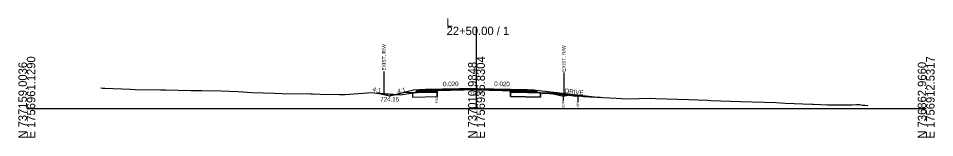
# Model space of a CAD drawing. Extents: x -26 to 4303, y -10 to 9577.
# Drawn here: x 997.2 to 1302.8, y 2490.3 to 2530.2 of the extents above; entities that cross this region are included whole.
import ezdxf

# ---------------------------------------------------------------- set-up
doc = ezdxf.new("R2010")
doc.units = 0
for name, color, linetype in [('Exist CMT Pavement', 7, 'Continuous'), ('Old_Level_2', 7, 'Continuous'), ('Pattern 1', 7, 'Continuous'), ('Prop CMT Conc Surface', 7, 'Continuous'), ('Prop CMT Concrete Structures', 7, 'Continuous'), ('Prop CMT Pvmt Course 1', 7, 'Continuous'), ('Prop CMT Pvmt Course 1 CG', 7, 'Continuous'), ('Prop CMT Pvmt Course 2', 7, 'Continuous'), ('Prop CMT Pvmt Course 2 Wedge', 7, 'Continuous'), ('Prop CMT Pvmt Course 3', 7, 'Continuous'), ('Prop CMT Pvmt Surface', 7, 'Continuous'), ('Prop CMT Pvmt Surface Shoulder', 7, 'Continuous'), ('Prop CMT Pvmt Wedge Surface 1', 7, 'Continuous'), ('Prop CMT Pvmt Wedge Surface 2', 7, 'Continuous'), ('Prop CMT Pvmt Wedge Surface 3', 7, 'Continuous'), ('Prop CMT Shld Paved Course 1', 7, 'Continuous'), ('Prop CMT Shld Paved Course 2', 7, 'Continuous'), ('Prop CMT Shld Paved Course 3', 7, 'Continuous'), ('Prop CMT Slope Grass', 7, 'Continuous'), ('Prop CMT Subgrade Earthwork', 7, 'Continuous'), ('Prop Road Sect_ Recs - UC Shallow (Outline)', 7, 'Continuous'), ('Prop Shade Light', 7, 'Continuous'), ('Prop XS DDE Elevations', 7, 'Continuous'), ('Prop XS Ditch Standard Text', 7, 'Continuous'), ('Prop XS Hydro Elevations', 7, 'Continuous'), ('Prop XS SE Text', 7, 'Continuous'), ('Prop XS Side Slope Text', 7, 'Continuous'), ('Prop XS Wedging', 7, 'Continuous')]:
    doc.layers.add(name, color=color, linetype=linetype)

msp = doc.modelspace()

# ---------------------------------------------------------------- linework, layer by layer
at = {"layer": 'Exist CMT Pavement'}
for points in [[(1150, 2506.69), (1133, 2506.35)], [(1150, 2506.69), (1167, 2506.35)]]:
    msp.add_lwpolyline(points, dxfattribs=at)
at = {"layer": 'Old_Level_2'}
for p, q in [((1150, 2500), (1150, 2527.37)), ((1150, 2500), (1150, 2527.37)), ((1000, 2500), (1150, 2500)), ((1000, 2500), (1150, 2500)), ((1150, 2500), (1300, 2500)), ((1150, 2500), (1300, 2500))]:
    msp.add_line(p, q, dxfattribs=at)
at = {"layer": 'Pattern 1'}
for p, q in [((1117.01, 2505.12), (1117.07, 2505.17)), ((1117.6, 2504.98), (1117.76, 2505.14)), ((1118.73, 2504.7), (1119.09, 2505.05)), ((1119.86, 2504.41), (1120.41, 2504.96)), ((1121, 2504.13), (1121.74, 2504.87)), ((1122.88, 2504.6), (1123.06, 2504.78)), ((1131.23, 2505.42), (1131.32, 2505.51)), ((1132.67, 2505.45), (1132.93, 2505.71)), ((1134.12, 2505.48), (1134.55, 2505.9)), ((1135.56, 2505.5), (1136.16, 2506.1)), ((1162.12, 2505.55), (1162.53, 2505.96)), ((1163.51, 2505.52), (1163.73, 2505.75)), ((1164.89, 2505.5), (1165.08, 2505.68)), ((1166.28, 2505.47), (1166.41, 2505.6)), ((1167.66, 2505.44), (1167.74, 2505.52)), ((1169.05, 2505.41), (1169.07, 2505.44)), ((1176.66, 2504.71), (1176.81, 2504.87)), ((1177.79, 2504.43), (1178.1, 2504.74)), ((1178.92, 2504.15), (1179.39, 2504.61))]:
    msp.add_line(p, q, dxfattribs=at)
for points in [[(1123.5, 2504.75), (1121, 2504.13), (1116.67, 2505.21), (1119.43, 2505.03), (1122.27, 2504.84)], [(1137, 2505.53), (1137.01, 2506.2), (1134.96, 2505.95), (1132.29, 2505.63), (1131.12, 2505.48), (1130.44, 2505.4)], [(1161.39, 2505.57), (1169.6, 2505.4), (1167.39, 2505.54), (1165.29, 2505.67), (1164.25, 2505.71), (1163.66, 2505.76), (1162.83, 2505.93), (1161.39, 2506.09)], [(1179, 2504.13), (1180.49, 2504.5), (1177.24, 2504.83), (1175.61, 2504.98)]]:
    msp.add_lwpolyline(points, close=True, dxfattribs=at)
at = {"layer": 'Prop CMT Conc Surface'}
for points in [[(1136.8, 2506.18), (1133, 2506.1)], [(1133, 2506.1), (1133, 2505.89)], [(1133, 2505.89), (1136.8, 2505.97)], [(1136.8, 2505.97), (1136.8, 2506.18)], [(1161.18, 2506.01), (1161.18, 2506.22)], [(1161.18, 2506.22), (1167, 2506.1)], [(1167, 2505.89), (1161.18, 2506.01)], [(1167, 2506.1), (1167, 2505.89)]]:
    msp.add_lwpolyline(points, dxfattribs=at)
at = {"layer": 'Prop CMT Concrete Structures'}
for points in [[(1133, 2506.1), (1133, 2506.35)], [(1136.8, 2506.18), (1133, 2506.1)], [(1150, 2506.56), (1136.8, 2506.3)], [(1136.8, 2506.3), (1136.8, 2506.18)], [(1150, 2506.56), (1161.18, 2506.34)], [(1161.18, 2506.34), (1161.18, 2506.22)], [(1161.18, 2506.22), (1167, 2506.1)], [(1167, 2506.1), (1167, 2506.35)]]:
    msp.add_lwpolyline(points, dxfattribs=at)
at = {"layer": 'Prop CMT Pvmt Course 1'}
for points in [[(1136.8, 2505.97), (1133, 2505.89)], [(1133, 2505.89), (1133, 2505.56)], [(1133, 2505.56), (1136.8, 2505.63)], [(1136.8, 2505.63), (1136.8, 2505.97)], [(1161.18, 2506.01), (1167, 2505.89)], [(1161.18, 2505.67), (1161.18, 2506.01)], [(1167, 2505.56), (1161.18, 2505.67)], [(1167, 2505.89), (1167, 2505.56)]]:
    msp.add_lwpolyline(points, dxfattribs=at)
at = {"layer": 'Prop CMT Pvmt Course 2'}
for points in [[(1133, 2506.35), (1131, 2506.31), (1130.74, 2506.05)], [(1130.74, 2506.05), (1133, 2506.1)], [(1133, 2506.1), (1133, 2506.35)], [(1167, 2506.35), (1169, 2506.31), (1169.26, 2506.05)], [(1167, 2506.1), (1167, 2506.35)], [(1169.26, 2506.05), (1167, 2506.1)]]:
    msp.add_lwpolyline(points, dxfattribs=at)
at = {"layer": 'Prop CMT Pvmt Course 2 Wedge'}
msp.add_line((1169, 2506.31), (1191.24, 2503.78), dxfattribs=at)
msp.add_lwpolyline([(1131, 2506.31), (1129, 2506.15), (1121, 2504.15), (1116.86, 2505.19)], dxfattribs=at)
at = {"layer": 'Prop CMT Pvmt Course 3'}
for points in [[(1133, 2506.1), (1130.74, 2506.05), (1130.53, 2505.84)], [(1130.53, 2505.84), (1133, 2505.89)], [(1133, 2505.89), (1133, 2506.1)], [(1167, 2506.1), (1169.26, 2506.05), (1169.47, 2505.84)], [(1167, 2505.89), (1167, 2506.1)], [(1169.47, 2505.84), (1167, 2505.89)]]:
    msp.add_lwpolyline(points, dxfattribs=at)
at = {"layer": 'Prop CMT Pvmt Surface'}
for points in [[(1150, 2506.44), (1133, 2506.1)], [(1133, 2506.1), (1133, 2506.35)], [(1150, 2506.44), (1167, 2506.1)], [(1167, 2506.1), (1167, 2506.35)]]:
    msp.add_lwpolyline(points, dxfattribs=at)
at = {"layer": 'Prop CMT Pvmt Surface Shoulder'}
for points in [[(1136.8, 2506.2), (1137.07, 2506.24), (1137.48, 2506.25), (1137.71, 2506.26), (1137.93, 2506.27), (1139.52, 2506.29), (1139.6, 2506.29), (1139.88, 2506.29), (1142.13, 2506.33), (1142.91, 2506.34), (1144.66, 2506.37), (1145.94, 2506.38), (1147.2, 2506.39), (1147.9, 2506.41), (1148.7, 2506.42), (1149.07, 2506.43), (1149.28, 2506.43), (1149.53, 2506.43), (1149.89, 2506.44), (1150, 2506.43)], [(1150, 2506.43), (1152.13, 2506.4), (1152.26, 2506.39), (1153.58, 2506.38), (1154.8, 2506.37), (1155.04, 2506.35), (1157.33, 2506.25), (1158.07, 2506.24), (1159.87, 2506.2), (1160.2, 2506.19), (1160.7, 2506.15), (1161.18, 2506.09)]]:
    msp.add_lwpolyline(points, dxfattribs=at)
at = {"layer": 'Prop CMT Pvmt Wedge Surface 1'}
for p, q in [((1133.02, 2505.43), (1125.53, 2505.28)), ((1136.8, 2505.51), (1133.02, 2505.43)), ((1161.18, 2505.55), (1166.98, 2505.43)), ((1166.98, 2505.43), (1178.79, 2505.2))]:
    msp.add_line(p, q, dxfattribs=at)
for points in [[(1136.8, 2505.51), (1136.8, 2506.2)], [(1161.18, 2505.55), (1161.18, 2506.09)]]:
    msp.add_lwpolyline(points, dxfattribs=at)
at = {"layer": 'Prop CMT Pvmt Wedge Surface 2'}
for points in [[(1136.8, 2506.3), (1137.07, 2506.31), (1137.48, 2506.31), (1137.71, 2506.32), (1137.93, 2506.32), (1139.52, 2506.36), (1139.6, 2506.36), (1139.88, 2506.36), (1142.13, 2506.41), (1142.91, 2506.42), (1144.66, 2506.46), (1145.94, 2506.48), (1147.2, 2506.51), (1147.9, 2506.52), (1148.7, 2506.54), (1149.07, 2506.55), (1149.28, 2506.55), (1149.53, 2506.56), (1149.89, 2506.56), (1150, 2506.56)], [(1150, 2506.46), (1149.89, 2506.46), (1149.53, 2506.46), (1149.28, 2506.46), (1149.07, 2506.45), (1148.7, 2506.45), (1147.9, 2506.43), (1147.2, 2506.42), (1145.94, 2506.41), (1144.66, 2506.4), (1142.91, 2506.37), (1142.13, 2506.36), (1139.88, 2506.32), (1139.6, 2506.32), (1139.52, 2506.31), (1137.93, 2506.29), (1137.71, 2506.29), (1137.48, 2506.28), (1137.07, 2506.26), (1136.8, 2506.23)], [(1136.8, 2506.23), (1136.8, 2506.3)], [(1150, 2506.56), (1150, 2506.46)], [(1150, 2506.56), (1152.13, 2506.52), (1152.26, 2506.52), (1153.58, 2506.49), (1154.8, 2506.47), (1155.04, 2506.46), (1157.33, 2506.42), (1158.07, 2506.4), (1159.87, 2506.37), (1160.2, 2506.36), (1160.7, 2506.35), (1161.18, 2506.34)], [(1161.18, 2506.34), (1161.18, 2506.11)]]:
    msp.add_lwpolyline(points, dxfattribs=at)
at = {"layer": 'Prop CMT Pvmt Wedge Surface 3'}
for points in [[(1161.18, 2506.11), (1160.7, 2506.18), (1160.2, 2506.22), (1159.87, 2506.23), (1158.07, 2506.27), (1157.33, 2506.28), (1156.89, 2506.3)], [(1156.89, 2506.3), (1157.33, 2506.29)], [(1157.33, 2506.29), (1158.07, 2506.28), (1159.87, 2506.24), (1160.2, 2506.24), (1160.7, 2506.23), (1161.18, 2506.22)], [(1161.18, 2506.22), (1161.18, 2506.11)]]:
    msp.add_lwpolyline(points, dxfattribs=at)
at = {"layer": 'Prop CMT Shld Paved Course 1'}
for points in [[(1133, 2505.89), (1133, 2506.35)], [(1150, 2506.23), (1133, 2505.89)], [(1150, 2506.23), (1167, 2505.89)], [(1167, 2505.89), (1167, 2506.35)]]:
    msp.add_lwpolyline(points, dxfattribs=at)
at = {"layer": 'Prop CMT Shld Paved Course 2'}
for points in [[(1133, 2506.35), (1131, 2506.31)], [(1167, 2506.35), (1169, 2506.31)]]:
    msp.add_lwpolyline(points, dxfattribs=at)
at = {"layer": 'Prop CMT Shld Paved Course 3'}
for points in [[(1150, 2506.69), (1133, 2506.35)], [(1150, 2506.69), (1167, 2506.35)], [(1133, 2506.35), (1133, 2506.1)], [(1133, 2506.1), (1136.8, 2506.18)], [(1136.8, 2506.3), (1150, 2506.56)], [(1136.8, 2506.18), (1136.8, 2506.3)], [(1161.18, 2506.34), (1150, 2506.56)], [(1161.18, 2506.22), (1161.18, 2506.34)], [(1167, 2506.1), (1161.18, 2506.22)], [(1167, 2506.35), (1167, 2506.1)]]:
    msp.add_lwpolyline(points, dxfattribs=at)
at = {"layer": 'Prop CMT Slope Grass'}
msp.add_lwpolyline([(1024.7, 2506.92), (1025.22, 2506.87), (1025.99, 2506.86), (1034.46, 2506.46), (1036.15, 2506.43), (1044.6, 2506.3), (1046.25, 2506.23), (1054.73, 2506.02), (1058.38, 2506.03), (1064.87, 2505.97), (1070.51, 2505.74), (1075, 2505.45), (1082.63, 2505.13), (1085.14, 2505.09), (1094.76, 2504.95), (1095.27, 2504.95), (1097.89, 2504.87), (1104.35, 2504.68), (1106.12, 2504.72), (1115.21, 2505.34), (1115.81, 2505.26), (1124.53, 2504.67), (1127.26, 2505.04), (1137.07, 2506.24), (1137.71, 2506.26), (1139.6, 2506.29), (1141.57, 2506.33), (1142.13, 2506.33), (1143.75, 2506.36), (1144.66, 2506.37), (1145.94, 2506.38), (1147.2, 2506.39), (1147.9, 2506.41), (1148.7, 2506.42), (1149.53, 2506.43), (1150, 2506.43), (1152.45, 2506.39), (1153.58, 2506.38), (1154.8, 2506.37), (1156.8, 2506.28), (1157.33, 2506.25), (1158.07, 2506.24), (1159.87, 2506.2), (1160.2, 2506.19), (1160.7, 2506.15), (1161.48, 2506.05), (1162, 2505.99), (1162.4, 2505.95), (1163.45, 2505.76), (1163.78, 2505.74), (1164.93, 2505.68), (1165.51, 2505.65), (1167.47, 2505.52), (1169.02, 2505.43), (1170, 2505.37), (1172.04, 2505.21), (1172.53, 2505.17), (1174.44, 2505.04), (1175.91, 2504.94), (1177.09, 2504.82), (1179.68, 2504.57), (1181.83, 2504.34), (1182.95, 2504.19), (1184.17, 2504.23), (1185.11, 2504.17), (1185.82, 2504.07), (1187.77, 2504), (1196.62, 2503.45), (1200.11, 2503.32), (1208.13, 2503.45), (1209.86, 2503.42), (1220.87, 2503.04), (1227.03, 2502.81), (1228.14, 2502.77), (1238.07, 2502.44), (1249.86, 2502.07), (1252.95, 2501.86), (1261.82, 2501.47), (1262.37, 2501.46), (1267.05, 2501.33), (1268.12, 2501.31), (1269.55, 2501.3), (1270.93, 2501.3), (1271.96, 2501.31), (1273.73, 2501.3), (1275.29, 2501.31), (1276.79, 2501.35), (1277.92, 2501.39), (1278.8, 2501.22), (1279.55, 2501.22), (1280.38, 2501.06), (1280.68, 2501.14)], dxfattribs=at)
at = {"layer": 'Prop CMT Subgrade Earthwork'}
for points in [[(1133, 2505.89), (1130.53, 2505.84), (1130.03, 2505.83), (1129.69, 2505.49)], [(1129.69, 2505.49), (1133, 2505.56)], [(1133, 2505.56), (1133, 2505.89)], [(1167, 2505.89), (1169.47, 2505.84), (1169.97, 2505.83), (1170.31, 2505.49)], [(1167, 2505.56), (1167, 2505.89)], [(1170.31, 2505.49), (1167, 2505.56)]]:
    msp.add_lwpolyline(points, dxfattribs=at)
at = {"layer": 'Prop Road Sect_ Recs - UC Shallow (Outline)'}
for points in [[(1128.64, 2503.87), (1137, 2504.03), (1137, 2505.53), (1130.44, 2505.4), (1128.61, 2505.18)], [(1161.39, 2504.07), (1161.39, 2505.57), (1169.74, 2505.4), (1171.39, 2505.28), (1171.36, 2503.87)]]:
    msp.add_lwpolyline(points, close=True, dxfattribs=at)
at = {"layer": 'Prop Shade Light'}
for points in [[(1128.64, 2503.87), (1137, 2504.03), (1137, 2505.53), (1130.44, 2505.4), (1128.61, 2505.18), (1128.64, 2503.87)], [(1171.36, 2503.87), (1171.39, 2505.28), (1169.74, 2505.4), (1161.39, 2505.57), (1161.39, 2504.07), (1171.36, 2503.87)]]:
    msp.add_lwpolyline(points, dxfattribs=at)
at = {"layer": 'Prop XS DDE Elevations'}
for points in [[(1116.86, 2505.19), (1123.39, 2504.75), (1121, 2504.15)], [(1124.53, 2504.67), (1127.26, 2505.04), (1129.99, 2505.37), (1125.53, 2505.28), (1123.39, 2504.75)], [(1136.8, 2505.51), (1133.02, 2505.43), (1129.99, 2505.37), (1136.8, 2506.2)], [(1137.07, 2506.24), (1137.71, 2506.26), (1137.48, 2506.25)], [(1137.71, 2506.26), (1139.6, 2506.29), (1139.52, 2506.29), (1137.93, 2506.27)], [(1141.57, 2506.33), (1142.13, 2506.33), (1139.88, 2506.29), (1139.6, 2506.29)], [(1148.7, 2506.42), (1149.14, 2506.43), (1149.07, 2506.43)], [(1149.28, 2506.43), (1149.53, 2506.43), (1149.14, 2506.43)], [(1149.89, 2506.44), (1150, 2506.43), (1149.53, 2506.43)], [(1154.8, 2506.37), (1156.8, 2506.28), (1157.33, 2506.25), (1155.04, 2506.35)], [(1161.18, 2505.55), (1166.98, 2505.43), (1169.98, 2505.37), (1169.02, 2505.43), (1167.47, 2505.52), (1165.51, 2505.65), (1164.93, 2505.68), (1163.78, 2505.74), (1163.45, 2505.76), (1162.4, 2505.95), (1162, 2505.99), (1161.48, 2506.05), (1161.18, 2506.09)], [(1178.79, 2505.2), (1191.24, 2503.78), (1187.77, 2504), (1185.82, 2504.07), (1185.11, 2504.17), (1184.17, 2504.23), (1182.95, 2504.19), (1181.83, 2504.34), (1179.68, 2504.57), (1177.09, 2504.82), (1175.91, 2504.94), (1174.44, 2505.04), (1172.53, 2505.17), (1172.04, 2505.21), (1170, 2505.37), (1169.98, 2505.37)]]:
    msp.add_lwpolyline(points, close=True, dxfattribs=at)
at = {"layer": 'Prop XS Ditch Standard Text'}
for p, q in [((1119.11, 2512.44), (1119.11, 2505.03)), ((1179.11, 2512.02), (1179.11, 2504.62)), ((1136.8, 2506.2), (1136.8, 2504.15)), ((1178.94, 2504.64), (1178.94, 2502.59)), ((1183.77, 2504.22), (1183.77, 2502.17))]:
    msp.add_line(p, q, dxfattribs=at)
at = {"layer": 'Prop XS Wedging'}
for p, q in [((1150, 2506.56), (1136.8, 2506.3)), ((1136.8, 2506.3), (1136.8, 2506.23)), ((1136.8, 2506.2), (1137.07, 2506.24)), ((1136.8, 2506.23), (1136.8, 2506.2)), ((1161.18, 2506.34), (1150, 2506.56)), ((1161.18, 2506.22), (1161.18, 2506.34)), ((1161.18, 2506.11), (1161.18, 2506.22)), ((1161.18, 2506.09), (1161.18, 2506.11))]:
    msp.add_line(p, q, dxfattribs=at)
for points in [[(1136.8, 2506.23), (1136.8, 2506.23)], [(1137.07, 2506.24), (1137.71, 2506.26), (1139.6, 2506.29), (1141.57, 2506.33), (1142.13, 2506.33), (1143.75, 2506.36), (1144.66, 2506.37), (1145.94, 2506.38), (1147.2, 2506.39), (1147.9, 2506.41), (1148.7, 2506.42), (1149.53, 2506.43), (1150, 2506.43), (1152.45, 2506.39), (1153.58, 2506.38), (1154.8, 2506.37), (1156.8, 2506.28), (1157.33, 2506.25), (1158.07, 2506.24), (1159.87, 2506.2), (1160.2, 2506.19), (1160.7, 2506.15), (1161.18, 2506.09)], [(1161.18, 2506.11), (1161.18, 2506.11)]]:
    msp.add_lwpolyline(points, dxfattribs=at)

# ---------------------------------------------------------------- texts
at = {"layer": 'Old_Level_2'}
for s, p in [('L', (1140, 2527.37)), ('L', (1140, 2527.37)), ('22+50.00 / 1', (1140, 2524.57)), ('22+50.00 / 1', (1140, 2524.57))]:
    msp.add_text(s, height=2.8, dxfattribs=at).set_placement(p)
for s, p in [('E 1756961.1290', (1002.8, 2490)), ('E 1756961.1290', (1002.8, 2490)), ('E 1756936.8304', (1152.8, 2490)), ('E 1756936.8304', (1152.8, 2490)), ('E 1756912.5317', (1302.8, 2490)), ('E 1756912.5317', (1302.8, 2490)), ('N 737159.0036', (1000, 2490)), ('N 737159.0036', (1000, 2490)), ('N 737010.9848', (1150, 2490)), ('N 737010.9848', (1150, 2490)), ('N 736862.9660', (1300, 2490)), ('N 736862.9660', (1300, 2490))]:
    msp.add_text(s, height=2.8, rotation=90, dxfattribs=at).set_placement(p)
at = {"layer": 'Prop CMT Pvmt Course 1 CG'}
msp.add_text('726.43', height=1, dxfattribs=at).set_placement((1147.88, 2504.43))
at = {"layer": 'Prop XS Ditch Standard Text'}
for s, height, p in [('EXIST. R/W', 1.181, (1119.7, 2512.74)), ('EXIST. R/W', 1.181, (1179.7, 2512.33)), ('EOP', 0.787, (1137.2, 2501.76)), ('EOP', 0.787, (1179.33, 2500.19)), ('EOP', 0.787, (1184.16, 2499.77))]:
    msp.add_text(s, height=height, rotation=90, dxfattribs=at).set_placement(p)
at = {"layer": 'Prop XS Hydro Elevations'}
msp.add_text('724.15', height=1.5, dxfattribs=at).set_placement((1117.87, 2502.4))
at = {"layer": 'Prop XS SE Text'}
for rotation, p in [(1.1458, (1138.86, 2507.47)), (358.8542, (1155.9, 2507.57))]:
    msp.add_text('0.020', height=1.5, rotation=rotation, dxfattribs=at).set_placement(p)
at = {"layer": 'Prop XS Side Slope Text'}
for s, rotation, p in [('4:1', 345.9638, (1115.2, 2505.9)), ('4:1', 14.0362, (1123.73, 2505.02)), ('DRIVE', 353.5131, (1179.36, 2505.27))]:
    msp.add_text(s, height=1.5, rotation=rotation, dxfattribs=at).set_placement(p)

doc.saveas('drawing.dxf')
